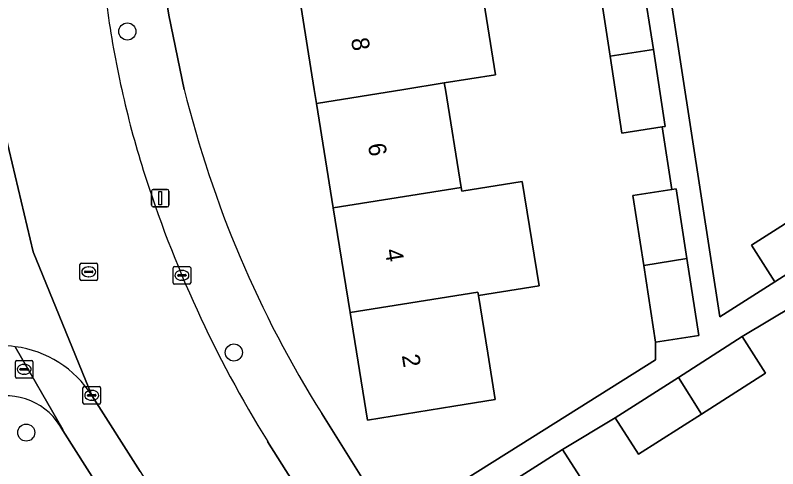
# Model space of a CAD drawing. Extents: x 160077 to 160948, y 386481 to 387498.
# Drawn here: x 160368.72 to 160412.23, y 387228.36 to 387254.24 of the extents above; entities that cross this region are included whole.
import ezdxf

# ---------------------------------------------------------------- set-up
doc = ezdxf.new("R2010")
doc.units = 0
for name, color, linetype in [('IMGEO_Boom', 7, 'Continuous'), ('IMGEO_Brandkraan', 7, 'Continuous'), ('IMGEO_Erf', 7, 'Continuous'), ('IMGEO_Groenvoorziening', 7, 'Continuous'), ('IMGEO_Kolk', 7, 'Continuous'), ('IMGEO_Lichtmast', 7, 'Continuous'), ('IMGEO_Pand', 7, 'Continuous'), ('IMGEO_Pand_nummerreeks', 7, 'Continuous'), ('IMGEO_Rijbaan_lokaal_open', 7, 'Continuous'), ('IMGEO_Rioolput', 7, 'Continuous'), ('IMGEO_Voetpad_open', 7, 'Continuous')]:
    doc.layers.add(name, color=color, linetype=linetype)

msp = doc.modelspace()

# ---------------------------------------------------------------- linework, layer by layer
at = {"layer": 'IMGEO_Boom'}
for centre in [(160375.12, 387253.307), (160381.198, 387234.991), (160369.351, 387230.422)]:
    msp.add_circle(centre, 0.489, dxfattribs=at)
at = {"layer": 'IMGEO_Brandkraan'}
for p, q in [((160368.734, 387233.604), (160368.734, 387234.456)), ((160368.809, 387234.53), (160369.661, 387234.53)), ((160369.735, 387234.456), (160369.735, 387233.604)), ((160368.993, 387234.024), (160368.993, 387234.036)), ((160369.036, 387234.073), (160369.434, 387234.073)), ((160369.222, 387234.31), (160369.247, 387234.31)), ((160369.477, 387234.036), (160369.477, 387234.024)), ((160369.431, 387233.987), (160369.033, 387233.987)), ((160369.245, 387233.75), (160369.22, 387233.75)), ((160369.661, 387233.53), (160368.809, 387233.53))]:
    msp.add_line(p, q, dxfattribs=at)
for points in [[(160368.734, 387233.604), (160368.734, 387234.456)], [(160368.809, 387234.53), (160369.661, 387234.53)], [(160369.735, 387234.456), (160369.735, 387233.604)], [(160369.661, 387233.53), (160368.809, 387233.53)]]:
    msp.add_lwpolyline(points, dxfattribs=at)
for centre, radius, start, end in [((160368.811, 387234.454), 0.0765, 91.552, 178.448), ((160368.811, 387234.454), 0.0765, 91.552, 178.448), ((160369.659, 387234.454), 0.0765, 1.552, 88.448), ((160369.659, 387234.454), 0.0765, 1.552, 88.448), ((160369.033, 387234.033), 0.0403, 85.8775, 175.7526), ((160369.03, 387234.023), 0.0366, 178.938, 274.7102), ((160369.434, 387234.03), 0.043, 264.8664, 352.4533), ((160369.438, 387234.035), 0.0386, 1.7309, 96.639), ((160368.811, 387233.606), 0.0765, 181.552, 268.448), ((160368.811, 387233.606), 0.0765, 181.552, 268.448), ((160369.659, 387233.606), 0.0765, 271.552, 358.448), ((160369.659, 387233.606), 0.0765, 271.552, 358.448)]:
    msp.add_arc(centre, radius, start, end, dxfattribs=at)
for centre, major_axis, ratio, start_param, end_param in [((160369.221, 387234.03), (-0.387, 0.002), 0.722429, 4.712389, 7.853982), ((160369.246, 387234.03), (-0.39, 0.002), 0.717154, 1.570796, 4.712389)]:
    msp.add_ellipse(centre, major_axis=major_axis, ratio=ratio, start_param=start_param, end_param=end_param, dxfattribs=at)
at = {"layer": 'IMGEO_Erf'}
for points in [[(160402.666, 387251.891), (160402.05, 387255.884), (160400.542, 387255.652), (160400.262, 387257.471), (160404.005, 387258.048), (160404.285, 387256.229), (160404.336, 387256.237), (160403.785, 387259.806), (160401.426, 387259.442), (160400.751, 387263.82), (160400.135, 387267.813), (160402.606, 387268.194), (160401.707, 387274.108), (160389.687, 387272.281), (160377.847, 387270.481)], [(160375.44, 387267.324), (160377.478, 387254.235), (160378.369, 387250)], [(160417.749, 387259.975), (160411.799, 387259.058), (160411.226, 387262.773), (160405.104, 387261.83), (160408.925, 387237.024), (160412.067, 387239.031), (160410.737, 387241.114), (160414.34, 387243.414)], [(160395.177, 387256.806), (160396.134, 387250.843), (160393.203, 387250.372), (160393.263, 387250), (160394.161, 387244.407), (160394.195, 387244.194), (160397.654, 387244.749), (160398.608, 387238.802), (160395.15, 387238.247), (160395.679, 387234.954), (160396.104, 387232.308), (160393.752, 387231.93), (160388.815, 387231.137), (160387.83, 387237.272), (160386.872, 387243.237), (160385.914, 387249.202), (160385.786, 387250), (160384.957, 387255.166)], [(160386.208, 387231.51), (160390.216, 387225.126), (160397.563, 387229.739), (160405.257, 387234.57), (160405.257, 387235.583), (160404.582, 387239.961), (160403.966, 387243.954), (160406.177, 387244.295), (160405.626, 387247.865), (160403.341, 387247.513), (160402.666, 387251.891)], [(160413.215, 387237.704), (160410.206, 387235.897), (160411.535, 387233.814), (160407.877, 387231.478), (160404.291, 387229.188), (160402.961, 387231.271), (160399.953, 387229.465), (160401.282, 387227.382), (160397.585, 387225.021), (160394.038, 387222.756), (160392.708, 387224.839), (160391.05, 387223.798), (160391.058, 387223.785), (160397.66, 387213.268), (160401.896, 387215.926), (160402.935, 387216.578), (160408.062, 387219.794), (160413.188, 387223.01)]]:
    msp.add_lwpolyline(points, dxfattribs=at)
msp.add_arc((160439.628, 387265.064), 63.084, 193.81576, 212.13413, dxfattribs=at)
at = {"layer": 'IMGEO_Groenvoorziening'}
msp.add_lwpolyline([(160367.115, 387232.352), (160368.655, 387222.649), (160374.219, 387226.164), (160371.436, 387230.546)], dxfattribs=at)
msp.add_arc((160368.2, 387228.876), 3.641, 27.2942, 107.3399, dxfattribs=at)
at = {"layer": 'IMGEO_Kolk'}
for p, q in [((160377.732, 387238.966), (160377.732, 387239.818)), ((160377.807, 387239.892), (160378.659, 387239.892)), ((160378.22, 387239.672), (160378.245, 387239.672)), ((160378.733, 387239.818), (160378.733, 387238.966)), ((160377.991, 387239.386), (160377.991, 387239.398)), ((160378.429, 387239.349), (160378.031, 387239.349)), ((160378.034, 387239.435), (160378.432, 387239.435)), ((160378.475, 387239.398), (160378.475, 387239.386)), ((160378.659, 387238.892), (160377.807, 387238.892)), ((160378.243, 387239.112), (160378.218, 387239.112)), ((160372.586, 387232.122), (160372.586, 387232.974)), ((160372.661, 387233.048), (160373.513, 387233.048)), ((160373.074, 387232.828), (160373.099, 387232.828)), ((160373.587, 387232.974), (160373.587, 387232.122)), ((160372.845, 387232.542), (160372.845, 387232.554)), ((160373.283, 387232.505), (160372.885, 387232.505)), ((160372.888, 387232.591), (160373.286, 387232.591)), ((160373.097, 387232.268), (160373.072, 387232.268)), ((160373.329, 387232.554), (160373.329, 387232.542)), ((160373.513, 387232.048), (160372.661, 387232.048))]:
    msp.add_line(p, q, dxfattribs=at)
for points in [[(160377.732, 387238.966), (160377.732, 387239.818)], [(160377.807, 387239.892), (160378.659, 387239.892)], [(160378.733, 387239.818), (160378.733, 387238.966)], [(160378.659, 387238.892), (160377.807, 387238.892)], [(160372.586, 387232.122), (160372.586, 387232.974)], [(160372.661, 387233.048), (160373.513, 387233.048)], [(160373.587, 387232.974), (160373.587, 387232.122)], [(160373.513, 387232.048), (160372.661, 387232.048)]]:
    msp.add_lwpolyline(points, dxfattribs=at)
for centre, radius, start, end in [((160377.809, 387239.816), 0.0765, 91.552, 178.448), ((160377.809, 387239.816), 0.0765, 91.552, 178.448), ((160378.657, 387239.816), 0.0765, 1.552, 88.448), ((160378.657, 387239.816), 0.0765, 1.552, 88.448), ((160378.031, 387239.395), 0.0403, 85.8775, 175.7526), ((160378.028, 387239.385), 0.0366, 178.938, 274.7102), ((160378.432, 387239.392), 0.043, 264.8664, 352.4533), ((160378.436, 387239.397), 0.0386, 1.7309, 96.639), ((160377.809, 387238.968), 0.0765, 181.552, 268.448), ((160377.809, 387238.968), 0.0765, 181.552, 268.448), ((160378.657, 387238.968), 0.0765, 271.552, 358.448), ((160378.657, 387238.968), 0.0765, 271.552, 358.448), ((160372.663, 387232.972), 0.0765, 91.552, 178.448), ((160372.663, 387232.972), 0.0765, 91.552, 178.448), ((160373.511, 387232.972), 0.0765, 1.552, 88.448), ((160373.511, 387232.972), 0.0765, 1.552, 88.448), ((160372.885, 387232.551), 0.0403, 85.8775, 175.7526), ((160372.882, 387232.541), 0.0366, 178.938, 274.7102), ((160373.286, 387232.548), 0.043, 264.8664, 352.4533), ((160373.29, 387232.553), 0.0386, 1.7309, 96.639), ((160372.663, 387232.124), 0.0765, 181.552, 268.448), ((160372.663, 387232.124), 0.0765, 181.552, 268.448), ((160373.511, 387232.124), 0.0765, 271.552, 358.448), ((160373.511, 387232.124), 0.0765, 271.552, 358.448)]:
    msp.add_arc(centre, radius, start, end, dxfattribs=at)
for centre, major_axis, ratio, start_param, end_param in [((160378.219, 387239.392), (-0.387, 0.002), 0.722429, 4.712389, 7.853982), ((160378.244, 387239.392), (-0.39, 0.002), 0.717154, 1.570796, 4.712389), ((160373.073, 387232.548), (-0.387, 0.002), 0.722429, 4.712389, 7.853982), ((160373.098, 387232.548), (-0.39, 0.002), 0.717154, 1.570796, 4.712389)]:
    msp.add_ellipse(centre, major_axis=major_axis, ratio=ratio, start_param=start_param, end_param=end_param, dxfattribs=at)
at = {"layer": 'IMGEO_Lichtmast'}
for p, q in [((160376.501, 387243.399), (160376.501, 387244.199)), ((160376.501, 387244.199), (160376.501, 387243.399)), ((160376.601, 387244.299), (160377.391, 387244.299)), ((160377.391, 387244.299), (160376.601, 387244.299)), ((160377.491, 387244.199), (160377.491, 387243.399)), ((160377.491, 387243.399), (160377.491, 387244.199)), ((160377.391, 387243.299), (160376.601, 387243.299)), ((160376.601, 387243.299), (160377.391, 387243.299))]:
    msp.add_line(p, q, dxfattribs=at)
msp.add_lwpolyline([(160376.921, 387244.174), (160377.071, 387244.174), (160377.071, 387243.424), (160376.921, 387243.424), (160376.921, 387244.174)], dxfattribs=at)
for centre, start, end in [((160376.601, 387244.199), 90, 180), ((160376.601, 387244.199), 90, 180), ((160377.391, 387244.199), 0, 90), ((160377.391, 387244.199), 360, 90), ((160376.601, 387243.399), 180, 270), ((160376.601, 387243.399), 180, 270), ((160377.391, 387243.399), 270, 0), ((160377.391, 387243.399), 270, 0)]:
    msp.add_arc(centre, 0.1, start, end, dxfattribs=at)
at = {"layer": 'IMGEO_Pand'}
for points in [[(160404.521, 387256.265), (160404.336, 387256.237), (160404.285, 387256.229), (160404.005, 387258.048), (160400.262, 387257.471), (160400.542, 387255.652), (160402.05, 387255.884), (160402.666, 387251.891), (160405.134, 387252.288)], [(160392.246, 387256.336), (160384.957, 387255.166), (160385.786, 387250), (160385.914, 387249.202), (160390.886, 387250), (160393.203, 387250.372), (160396.134, 387250.843), (160395.177, 387256.806)], [(160405.134, 387252.288), (160402.666, 387251.891), (160403.341, 387247.513), (160405.626, 387247.865), (160405.812, 387247.894)], [(160385.914, 387249.202), (160386.872, 387243.237), (160394.161, 387244.407), (160393.263, 387250), (160393.203, 387250.372), (160390.886, 387250)], [(160397.654, 387244.749), (160394.195, 387244.194), (160394.161, 387244.407), (160386.872, 387243.237), (160387.83, 387237.272), (160395.119, 387238.442), (160395.15, 387238.247), (160398.608, 387238.802)], [(160406.437, 387244.335), (160406.177, 387244.295), (160403.966, 387243.954), (160404.582, 387239.961), (160407.05, 387240.357)], [(160410.737, 387241.114), (160412.067, 387239.031), (160415.653, 387241.321), (160414.34, 387243.414)], [(160405.257, 387235.583), (160407.728, 387235.964), (160407.05, 387240.357), (160404.582, 387239.961)], [(160395.679, 387234.954), (160395.15, 387238.247), (160395.119, 387238.442), (160387.83, 387237.272), (160388.815, 387231.137), (160393.752, 387231.93), (160396.104, 387232.308)], [(160411.535, 387233.814), (160410.206, 387235.897), (160406.564, 387233.571), (160407.877, 387231.478)], [(160402.961, 387231.271), (160404.291, 387229.188), (160407.877, 387231.478), (160406.564, 387233.571)], [(160397.585, 387225.021), (160401.282, 387227.382), (160399.953, 387229.465), (160396.272, 387227.115)]]:
    msp.add_lwpolyline(points, close=True, dxfattribs=at)
at = {"layer": 'IMGEO_Rijbaan_lokaal_open'}
for points in [[(160363.189, 387278.751), (160367.156, 387253.21), (160367.704, 387249.631), (160367.846, 387248.68), (160369.755, 387240.738), (160373.09, 387232.545), (160375.851, 387228.204), (160387.661, 387209.599), (160392.339, 387201.873)], [(160373.09, 387232.545), (160369.755, 387240.738), (160367.846, 387248.68)], [(160392.405, 387201.787), (160395.05, 387197.53), (160396.242, 387195.64), (160402.235, 387199.358), (160401.04, 387201.254), (160394.82, 387211.374), (160393.915, 387212.833), (160383.125, 387229.912)]]:
    msp.add_lwpolyline(points, dxfattribs=at)
for centre, radius, start, end in [((160427.93, 387261.961), 54.459, 187.6894, 192.6872), ((160428.508, 387261.829), 54.995, 192.4214, 197.3888), ((160441.55, 387266.07), 68.708, 197.51321, 211.75277), ((160367.94, 387229.258), 6.115, 82.6317, 98.8314), ((160367.941, 387229.27), 6.103, 32.4578, 82.6253)]:
    msp.add_arc(centre, radius, start, end, dxfattribs=at)
at = {"layer": 'IMGEO_Rioolput'}
for p, q in [((160372.49, 387240.094), (160373.342, 387240.094)), ((160372.415, 387239.168), (160372.415, 387240.02)), ((160372.903, 387239.874), (160372.928, 387239.874)), ((160373.416, 387240.02), (160373.416, 387239.168)), ((160372.674, 387239.588), (160372.674, 387239.6)), ((160373.112, 387239.551), (160372.714, 387239.551)), ((160372.717, 387239.637), (160373.115, 387239.637)), ((160372.926, 387239.314), (160372.901, 387239.314)), ((160373.158, 387239.6), (160373.158, 387239.588)), ((160373.342, 387239.094), (160372.49, 387239.094))]:
    msp.add_line(p, q, dxfattribs=at)
for points in [[(160372.49, 387240.094), (160373.342, 387240.094)], [(160372.415, 387239.168), (160372.415, 387240.02)], [(160373.416, 387240.02), (160373.416, 387239.168)], [(160373.342, 387239.094), (160372.49, 387239.094)]]:
    msp.add_lwpolyline(points, dxfattribs=at)
for centre, radius, start, end in [((160372.492, 387240.018), 0.0765, 91.552, 178.448), ((160372.492, 387240.018), 0.0765, 91.552, 178.448), ((160373.34, 387240.018), 0.0765, 1.552, 88.448), ((160373.34, 387240.018), 0.0765, 1.552, 88.448), ((160372.714, 387239.597), 0.0403, 85.8775, 175.7526), ((160372.711, 387239.587), 0.0366, 178.938, 274.7102), ((160373.115, 387239.594), 0.043, 264.8664, 352.4533), ((160373.119, 387239.599), 0.0386, 1.7309, 96.639), ((160372.492, 387239.17), 0.0765, 181.552, 268.448), ((160372.492, 387239.17), 0.0765, 181.552, 268.448), ((160373.34, 387239.17), 0.0765, 271.552, 358.448), ((160373.34, 387239.17), 0.0765, 271.552, 358.448)]:
    msp.add_arc(centre, radius, start, end, dxfattribs=at)
for centre, major_axis, ratio, start_param, end_param in [((160372.902, 387239.594), (-0.387, 0.002), 0.722429, 4.712389, 7.853982), ((160372.927, 387239.594), (-0.39, 0.002), 0.717154, 1.570796, 4.712389)]:
    msp.add_ellipse(centre, major_axis=major_axis, ratio=ratio, start_param=start_param, end_param=end_param, dxfattribs=at)
at = {"layer": 'IMGEO_Voetpad_open'}
for points in [[(160378.369, 387250), (160377.478, 387254.235), (160375.44, 387267.324), (160374.644, 387272.405)], [(160415.653, 387241.321), (160412.067, 387239.031), (160408.925, 387237.024), (160405.104, 387261.83)], [(160404.521, 387256.265), (160405.134, 387252.288), (160405.812, 387247.894), (160405.626, 387247.865), (160406.177, 387244.295), (160406.437, 387244.335), (160407.05, 387240.357), (160407.728, 387235.964), (160405.257, 387235.583), (160405.257, 387234.57), (160397.563, 387229.739), (160390.216, 387225.126)], [(160396.272, 387227.115), (160399.953, 387229.465), (160402.961, 387231.271), (160406.564, 387233.571), (160410.206, 387235.897), (160413.215, 387237.704)], [(160371.436, 387230.546), (160371.446, 387230.605), (160368.724, 387235.322)], [(160368.724, 387235.322), (160371.446, 387230.605), (160371.436, 387230.546), (160374.219, 387226.164), (160375.079, 387226.707), (160375.588, 387227.029)], [(160375.851, 387228.204), (160373.09, 387232.545)], [(160401.625, 387206.948), (160397.66, 387213.268), (160391.058, 387223.785), (160391.05, 387223.798), (160390.216, 387225.126), (160386.208, 387231.51)], [(160383.125, 387229.912), (160393.915, 387212.833), (160394.82, 387211.374), (160401.04, 387201.254), (160402.235, 387199.358), (160403.123, 387197.94), (160407.555, 387201.225)]]:
    msp.add_lwpolyline(points, dxfattribs=at)
for centre, radius, start, end in [((160427.93, 387261.961), 54.459, 187.6894, 192.6872), ((160428.508, 387261.829), 54.995, 192.4214, 197.3888), ((160439.628, 387265.064), 63.084, 193.81576, 212.13413), ((160441.55, 387266.07), 68.708, 197.51321, 211.75277), ((160367.94, 387229.258), 6.115, 82.6317, 98.8314), ((160367.941, 387229.27), 6.103, 32.4578, 82.6253), ((160368.2, 387228.876), 3.641, 27.2942, 107.3399)]:
    msp.add_arc(centre, radius, start, end, dxfattribs=at)

# ---------------------------------------------------------------- texts
at = {"layer": 'IMGEO_Pand_nummerreeks'}
for s, rotation, p in [('8', 279.1213, (160387.876, 387252.882)), ('6', 279.1223, (160388.842, 387246.864)), ('4', 279.1213, (160389.809, 387240.842)), ('2', 279.1213, (160390.776, 387234.822))]:
    msp.add_text(s, height=1, rotation=rotation, dxfattribs=at).set_placement(p)

doc.saveas('drawing.dxf')
